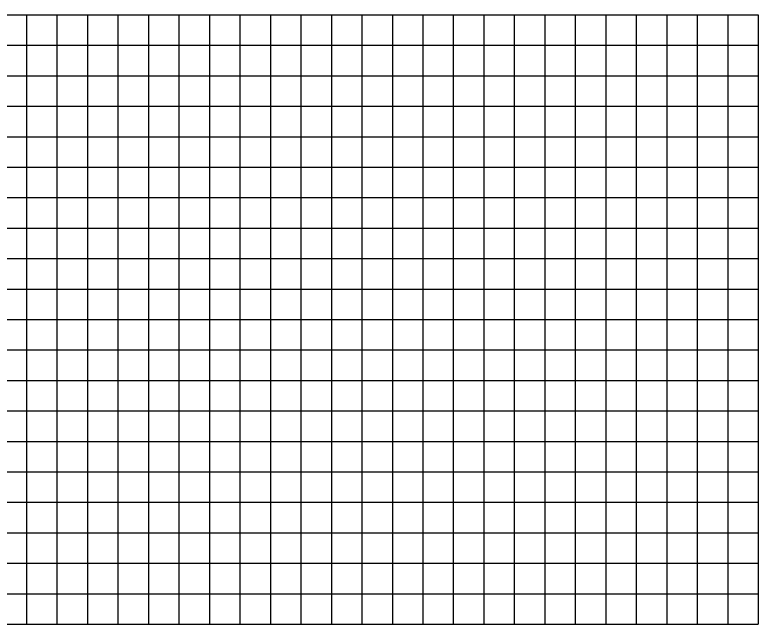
# Model space of a CAD drawing. Extents: x -90830 to 2015517, y -20856 to 836331.
# Drawn here: x 13204 to 14423, y 33651 to 34651 of the extents above; entities that cross this region are included whole.
import ezdxf

# ---------------------------------------------------------------- set-up
doc = ezdxf.new("R2010")
doc.units = 0
doc.layers.add('Level 1', color=7, linetype='Continuous')

msp = doc.modelspace()

# ---------------------------------------------------------------- linework, layer by layer
at = {"layer": 'Level 1'}
for p, q in [((12823.5, 34651.3), (14423.5, 34651.3)), ((13223.5, 34651.3), (13223.5, 34151.3)), ((13273.5, 34651.3), (13273.5, 34151.3)), ((13323.5, 34651.3), (13323.5, 34151.3)), ((13373.5, 34651.3), (13373.5, 34151.3)), ((13423.5, 34651.3), (13423.5, 34151.3)), ((13473.5, 34651.3), (13473.5, 34151.3)), ((13523.5, 34651.3), (13523.5, 34151.3)), ((13573.5, 34651.3), (13573.5, 34151.3)), ((13623.5, 34651.3), (13623.5, 34151.3)), ((13673.5, 34651.3), (13673.5, 34151.3)), ((13723.5, 34651.3), (13723.5, 34151.3)), ((13773.5, 34651.3), (13773.5, 34151.3)), ((13823.5, 34651.3), (13823.5, 34151.3)), ((13873.5, 34651.3), (13873.5, 34151.3)), ((13923.5, 34651.3), (13923.5, 34151.3)), ((13973.5, 34651.3), (13973.5, 34151.3)), ((14023.5, 34651.3), (14023.5, 34151.3)), ((14073.5, 34651.3), (14073.5, 34151.3)), ((14123.5, 34651.3), (14123.5, 34151.3)), ((14173.5, 34651.3), (14173.5, 34151.3)), ((14223.5, 34651.3), (14223.5, 34151.3)), ((14273.5, 34651.3), (14273.5, 34151.3)), ((14323.5, 34651.3), (14323.5, 34151.3)), ((14373.5, 34651.3), (14373.5, 34151.3)), ((14423.5, 34651.3), (14423.5, 34151.3)), ((14423.5, 34651.3), (14423.5, 34151.3)), ((12823.5, 34601.3), (14423.5, 34601.3)), ((12823.5, 34551.3), (14423.5, 34551.3)), ((12823.5, 34501.3), (14423.5, 34501.3)), ((12823.5, 34451.3), (14423.5, 34451.3)), ((12823.5, 34401.3), (14423.5, 34401.3)), ((12823.5, 34351.3), (14423.5, 34351.3)), ((12823.5, 34301.3), (14423.5, 34301.3)), ((12823.5, 34251.3), (14423.5, 34251.3)), ((12823.5, 34201.3), (14423.5, 34201.3)), ((12823.5, 34151.3), (14423.5, 34151.3)), ((12823.5, 34151.3), (14423.5, 34151.3)), ((13223.5, 34151.3), (13223.5, 33651.3)), ((13273.5, 34151.3), (13273.5, 33651.3)), ((13323.5, 34151.3), (13323.5, 33651.3)), ((13373.5, 34151.3), (13373.5, 33651.3)), ((13423.5, 34151.3), (13423.5, 33651.3)), ((13473.5, 34151.3), (13473.5, 33651.3)), ((13523.5, 34151.3), (13523.5, 33651.3)), ((13573.5, 34151.3), (13573.5, 33651.3)), ((13623.5, 34151.3), (13623.5, 33651.3)), ((13673.5, 34151.3), (13673.5, 33651.3)), ((13723.5, 34151.3), (13723.5, 33651.3)), ((13773.5, 34151.3), (13773.5, 33651.3)), ((13823.5, 34151.3), (13823.5, 33651.3)), ((13873.5, 34151.3), (13873.5, 33651.3)), ((13923.5, 34151.3), (13923.5, 33651.3)), ((13973.5, 34151.3), (13973.5, 33651.3)), ((14023.5, 34151.3), (14023.5, 33651.3)), ((14073.5, 34151.3), (14073.5, 33651.3)), ((14123.5, 34151.3), (14123.5, 33651.3)), ((14173.5, 34151.3), (14173.5, 33651.3)), ((14223.5, 34151.3), (14223.5, 33651.3)), ((14273.5, 34151.3), (14273.5, 33651.3)), ((14323.5, 34151.3), (14323.5, 33651.3)), ((14373.5, 34151.3), (14373.5, 33651.3)), ((14423.5, 34151.3), (14423.5, 33651.3)), ((14423.5, 34151.3), (14423.5, 33651.3)), ((12823.5, 34101.3), (14423.5, 34101.3)), ((12823.5, 34051.3), (14423.5, 34051.3)), ((12823.5, 34001.3), (14423.5, 34001.3)), ((12823.5, 33951.3), (14423.5, 33951.3)), ((12823.5, 33901.3), (14423.5, 33901.3)), ((12823.5, 33851.3), (14423.5, 33851.3)), ((12823.5, 33801.3), (14423.5, 33801.3)), ((12823.5, 33751.3), (14423.5, 33751.3)), ((12823.5, 33701.3), (14423.5, 33701.3)), ((12823.5, 33651.3), (14423.5, 33651.3))]:
    msp.add_line(p, q, dxfattribs=at)

doc.saveas('drawing.dxf')
